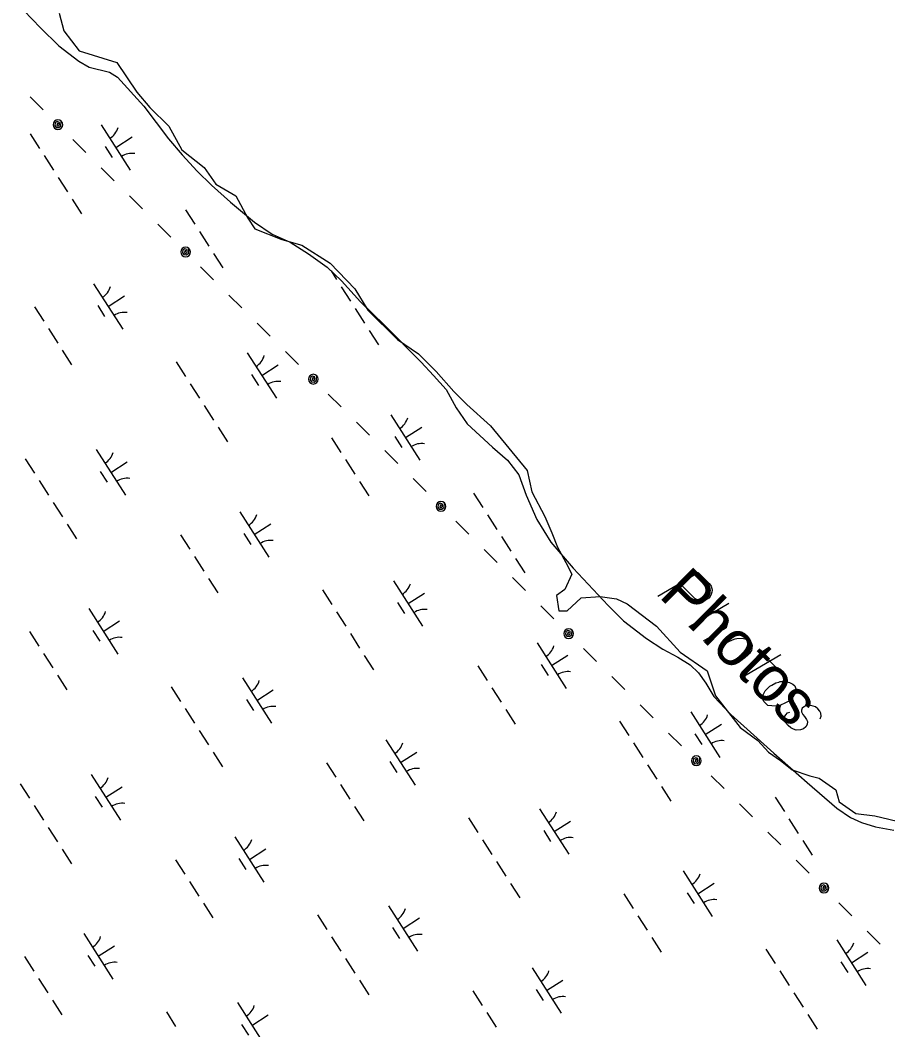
# Model space of a CAD drawing. Extents: x 3962991 to 3983549, y 181631 to 204078.
# Drawn here: x 3975105 to 3975909, y 191221 to 192156 of the extents above; entities that cross this region are included whole.
import ezdxf

# ---------------------------------------------------------------- set-up
doc = ezdxf.new("R2010")
doc.units = 0
for name, color, linetype in [('V-ANNO-MASK', 7, 'Continuous'), ('V-ANNO-MASK2', 7, 'Continuous'), ('V-RIVR-EDGE', 7, 'Continuous'), ('V-RIVR-IDEN', 7, 'Continuous'), ('V-UTIL-LINE', 7, 'Continuous'), ('V-WETL-SWMP', 7, 'Continuous')]:
    doc.layers.add(name, color=color, linetype=linetype)

msp = doc.modelspace()

# ---------------------------------------------------------------- linework, layer by layer
at = {"layer": 'V-ANNO-MASK2'}
for p, q in [((3975724.68, 191594.14), (3975762, 191616.28)), ((3975772.58, 191546.64), (3975809.91, 191568.77)), ((3975794.24, 191568.01), (3975805.51, 191556.83))]:
    msp.add_line(p, q, dxfattribs=at)
for points in [[(3975696.03, 191622.55), (3975733.59, 191644.46), (3975743.69, 191634.44), (3975744.86, 191632.81), (3975745.34, 191631.88), (3975746.05, 191629.78), (3975746.29, 191628.14), (3975746.06, 191626.5), (3975745.6, 191624.63), (3975744.44, 191622.52), (3975743.28, 191620.88), (3975741.88, 191619.94), (3975740.71, 191619.23), (3975739.31, 191618.76), (3975738.14, 191618.52), (3975736.51, 191618.28), (3975734.87, 191618.5), (3975733.7, 191618.73), (3975732.06, 191619.43), (3975730.65, 191620.36), (3975716.56, 191634.33)], [(3975746.14, 191606.86), (3975747.78, 191607.1), (3975750.11, 191607.58), (3975751.52, 191607.58), (3975752.45, 191607.59), (3975753.62, 191607.36), (3975754.56, 191606.89), (3975755.5, 191606.43), (3975756.43, 191605.97), (3975758.08, 191604.34), (3975759.02, 191602.94), (3975759.96, 191601.07), (3975760.44, 191599.67), (3975760.44, 191598.27), (3975760.22, 191596.63), (3975759.99, 191595.46), (3975759.76, 191594.76), (3975759.29, 191593.35), (3975758.6, 191592.65), (3975738.07, 191580.87)], [(3975780.86, 191581.28), (3975782.5, 191579.65), (3975783.45, 191576.85), (3975782.77, 191572.4), (3975781.84, 191571), (3975780.91, 191569.59), (3975779.98, 191568.65), (3975776.48, 191565.13), (3975773.45, 191563.48), (3975769.48, 191561.82), (3975765.74, 191560.87), (3975761.3, 191561.09), (3975757.56, 191561.54), (3975754.03, 191565.03), (3975753.09, 191566.9), (3975752.85, 191569.47), (3975753.31, 191571.34), (3975755.16, 191575.09), (3975759.35, 191579.32), (3975761.22, 191580.26), (3975765.19, 191582.38), (3975767.76, 191583.1), (3975769.16, 191583.57), (3975774.07, 191583.82), (3975777.81, 191582.91), (3975780.86, 191581.28)], [(3975821.25, 191541.23), (3975822.89, 191539.6), (3975823.84, 191536.8), (3975823.15, 191532.35), (3975822.23, 191530.94), (3975821.3, 191529.54), (3975820.36, 191528.6), (3975816.87, 191525.07), (3975813.84, 191523.42), (3975809.87, 191521.77), (3975806.13, 191520.82), (3975801.69, 191521.03), (3975797.94, 191521.49), (3975794.42, 191524.98), (3975793.48, 191526.85), (3975793.23, 191529.42), (3975793.69, 191531.29), (3975795.55, 191535.04), (3975799.74, 191539.27), (3975801.61, 191540.21), (3975805.57, 191542.33), (3975808.14, 191543.04), (3975809.55, 191543.52), (3975814.45, 191543.77), (3975818.2, 191542.85), (3975821.25, 191541.23)], [(3975846.64, 191509.06), (3975847.56, 191511.4), (3975847.08, 191514.21), (3975846.14, 191516.08), (3975844.26, 191518.41), (3975842.15, 191520.03), (3975837.93, 191521.42), (3975834.19, 191521.4), (3975831.86, 191520.46), (3975829.76, 191518.81), (3975829.06, 191517.17), (3975829.31, 191515.54), (3975829.54, 191514.84), (3975830.49, 191512.97), (3975831.9, 191511.11), (3975833.78, 191508.31), (3975834.72, 191506.44), (3975834.5, 191503.87), (3975833.34, 191501.76), (3975831.01, 191499.88), (3975828.21, 191498.93), (3975824.23, 191498.68), (3975821.66, 191499.37), (3975819.31, 191500.76), (3975816.73, 191502.86), (3975814.15, 191505.89), (3975813.2, 191508.69), (3975813.42, 191510.79), (3975814.58, 191512.9), (3975816.21, 191514.55), (3975818.32, 191515.26)]]:
    msp.add_lwpolyline(points, dxfattribs=at)
at = {"layer": 'V-RIVR-EDGE'}
msp.add_lwpolyline([(3975141.25, 192162.87), (3975145.61, 192146.49), (3975159.81, 192127.92), (3975194.76, 192117), (3975213.33, 192089.69), (3975225.34, 192075.5), (3975242.82, 192058.02), (3975254.83, 192036.18), (3975275.58, 192019.8), (3975286.5, 192004.51), (3975305.07, 191993.58), (3975315.99, 191972.83), (3975322.54, 191963), (3975347.66, 191953.18), (3975366.23, 191947.71), (3975392.44, 191931.33), (3975415.38, 191907.3), (3975427.39, 191887.65), (3975454.69, 191860.34), (3975474.35, 191847.24), (3975490.74, 191830.85), (3975507.12, 191812.29), (3975519.13, 191800.27), (3975540.97, 191780.61), (3975574.83, 191739.11), (3975579.2, 191719.45), (3975591.21, 191696.52), (3975597.77, 191681.23), (3975603.23, 191668.12), (3975610.87, 191653.92), (3975616.33, 191643), (3975609.78, 191628.81), (3975602.14, 191623.34), (3975604.32, 191609.15), (3975611.96, 191609.15), (3975625.07, 191621.16), (3975642.55, 191622.25), (3975657.84, 191620.07), (3975667.66, 191615.7), (3975694.97, 191594.95), (3975716.81, 191570.92), (3975741.93, 191553.45), (3975749.58, 191530.51), (3975772.51, 191501.02), (3975788.89, 191489.01), (3975798.72, 191478.09), (3975809.64, 191470.44), (3975820.57, 191461.71), (3975836.95, 191456.24), (3975845.69, 191454.06), (3975860.98, 191443.14), (3975864.25, 191432.22), (3975879.54, 191421.3), (3975897.02, 191419.11), (3975924.32, 191412.56)], dxfattribs=at)
at = {"layer": 'V-UTIL-LINE'}
for points in [[(3975114.22, 192085.15), (3975126.27, 192073.15)], [(3975140.06, 192059.42), (3975140.32, 192060.83), (3975139.26, 192060.34), (3975139.05, 192058.99), (3975140.2, 192058.08), (3975141.45, 192059.22), (3975141.51, 192061.57), (3975139.5, 192062.3), (3975137.39, 192061.1), (3975137.28, 192058.81), (3975138.49, 192056.93), (3975140.89, 192056.71), (3975142.94, 192058.54), (3975143.24, 192062.61), (3975141.78, 192063.58), (3975140.05, 192063.92), (3975138.33, 192063.57), (3975136.87, 192062.59), (3975135.9, 192061.13), (3975135.56, 192059.41), (3975135.91, 192057.69), (3975136.89, 192056.23), (3975138.35, 192055.26), (3975140.07, 192054.92), (3975141.79, 192055.26), (3975143.25, 192056.24), (3975144.22, 192057.7), (3975144.56, 192059.43), (3975144.22, 192061.15), (3975143.24, 192062.61)], [(3975153.9, 192045.63), (3975165.94, 192033.63)], [(3975180.11, 192019.52), (3975192.16, 192007.52)], [(3975206.33, 191993.41), (3975218.38, 191981.41)], [(3975232.55, 191967.3), (3975244.59, 191955.3)], [(3975258.39, 191941.57), (3975258.64, 191942.98), (3975257.59, 191942.5), (3975257.38, 191941.14), (3975258.52, 191940.23), (3975259.78, 191941.37), (3975259.83, 191943.72), (3975257.83, 191944.46), (3975255.72, 191943.25), (3975255.61, 191940.96), (3975256.81, 191939.08), (3975259.21, 191938.86), (3975261.27, 191940.69), (3975261.56, 191944.76), (3975260.1, 191945.73), (3975258.38, 191946.07), (3975256.66, 191945.72), (3975255.2, 191944.74), (3975254.23, 191943.28), (3975253.89, 191941.56), (3975254.23, 191939.84), (3975255.21, 191938.38), (3975256.67, 191937.41), (3975258.4, 191937.07), (3975260.12, 191937.41), (3975261.58, 191938.39), (3975262.55, 191939.85), (3975262.89, 191941.58), (3975262.54, 191943.3), (3975261.56, 191944.76)], [(3975272.22, 191927.78), (3975284.27, 191915.78)], [(3975298.44, 191901.67), (3975310.49, 191889.67)], [(3975324.66, 191875.56), (3975336.7, 191863.56)], [(3975350.87, 191849.45), (3975362.92, 191837.45)], [(3975376.71, 191823.72), (3975376.97, 191825.14), (3975375.91, 191824.65), (3975375.7, 191823.29), (3975376.85, 191822.38), (3975378.1, 191823.52), (3975378.15, 191825.87), (3975376.15, 191826.61), (3975374.04, 191825.4), (3975373.93, 191823.12), (3975375.13, 191821.23), (3975377.54, 191821.01), (3975379.59, 191822.84), (3975379.89, 191826.91), (3975378.43, 191827.88), (3975376.7, 191828.22), (3975374.98, 191827.87), (3975373.52, 191826.9), (3975372.55, 191825.43), (3975372.21, 191823.71), (3975372.56, 191821.99), (3975373.54, 191820.53), (3975375, 191819.56), (3975376.72, 191819.22), (3975378.44, 191819.57), (3975379.9, 191820.54), (3975380.87, 191822.01), (3975381.21, 191823.73), (3975380.87, 191825.45), (3975379.89, 191826.91)], [(3975390.55, 191809.93), (3975402.6, 191797.93)], [(3975416.77, 191783.82), (3975428.81, 191771.82)], [(3975442.98, 191757.71), (3975455.03, 191745.71)], [(3975469.2, 191731.6), (3975481.24, 191719.6)], [(3975495.04, 191705.87), (3975495.29, 191707.29), (3975494.24, 191706.8), (3975494.03, 191705.44), (3975495.17, 191704.53), (3975496.43, 191705.68), (3975496.48, 191708.02), (3975494.48, 191708.76), (3975492.36, 191707.55), (3975492.25, 191705.27), (3975493.46, 191703.38), (3975495.86, 191703.16), (3975497.91, 191704.99), (3975498.21, 191709.06), (3975496.75, 191710.03), (3975495.03, 191710.37), (3975493.31, 191710.03), (3975491.85, 191709.05), (3975490.88, 191707.59), (3975490.54, 191705.86), (3975490.88, 191704.14), (3975491.86, 191702.68), (3975493.32, 191701.71), (3975495.05, 191701.37), (3975496.77, 191701.72), (3975498.22, 191702.7), (3975499.2, 191704.16), (3975499.54, 191705.88), (3975499.19, 191707.6), (3975498.21, 191709.06)], [(3975508.88, 191692.08), (3975520.92, 191680.09)], [(3975535.09, 191665.97), (3975547.14, 191653.98)], [(3975561.31, 191639.86), (3975573.35, 191627.87)], [(3975587.52, 191613.75), (3975599.57, 191601.76)], [(3975613.36, 191588.02), (3975613.62, 191589.44), (3975612.56, 191588.95), (3975612.35, 191587.6), (3975613.5, 191586.68), (3975614.75, 191587.83), (3975614.8, 191590.17), (3975612.8, 191590.91), (3975610.69, 191589.71), (3975610.58, 191587.42), (3975611.78, 191585.54), (3975614.18, 191585.31), (3975616.24, 191587.15), (3975616.54, 191591.21), (3975615.08, 191592.19), (3975613.35, 191592.52), (3975611.63, 191592.18), (3975610.17, 191591.2), (3975609.2, 191589.74), (3975608.86, 191588.02), (3975609.21, 191586.29), (3975610.19, 191584.84), (3975611.65, 191583.86), (3975613.37, 191583.52), (3975615.09, 191583.87), (3975616.55, 191584.85), (3975617.52, 191586.31), (3975617.86, 191588.03), (3975617.52, 191589.76), (3975616.54, 191591.21)], [(3975627.2, 191574.23), (3975639.25, 191562.24)], [(3975653.42, 191548.12), (3975665.46, 191536.13)], [(3975679.63, 191522.01), (3975691.68, 191510.02)], [(3975705.85, 191495.9), (3975717.89, 191483.91)], [(3975731.69, 191470.18), (3975731.94, 191471.59), (3975730.88, 191471.1), (3975730.68, 191469.75), (3975731.82, 191468.84), (3975733.08, 191469.98), (3975733.13, 191472.32), (3975731.13, 191473.06), (3975729.01, 191471.86), (3975728.9, 191469.57), (3975730.11, 191467.69), (3975732.51, 191467.46), (3975734.56, 191469.3), (3975734.86, 191473.36), (3975733.4, 191474.34), (3975731.68, 191474.68), (3975729.96, 191474.33), (3975728.5, 191473.35), (3975727.53, 191471.89), (3975727.19, 191470.17), (3975727.53, 191468.45), (3975728.51, 191466.99), (3975729.97, 191466.01), (3975731.69, 191465.68), (3975733.42, 191466.02), (3975734.87, 191467), (3975735.85, 191468.46), (3975736.19, 191470.19), (3975735.84, 191471.91), (3975734.86, 191473.36)], [(3975745.53, 191456.39), (3975757.57, 191444.39)], [(3975771.74, 191430.27), (3975783.79, 191418.28)], [(3975797.96, 191404.16), (3975810, 191392.17)], [(3975824.18, 191378.05), (3975836.22, 191366.06)], [(3975850.01, 191352.33), (3975850.27, 191353.74), (3975849.21, 191353.26), (3975849, 191351.9), (3975850.15, 191350.99), (3975851.4, 191352.13), (3975851.45, 191354.48), (3975849.45, 191355.21), (3975847.34, 191354.01), (3975847.23, 191351.72), (3975848.43, 191349.84), (3975850.83, 191349.62), (3975852.89, 191351.45), (3975853.19, 191355.52), (3975851.72, 191356.49), (3975850, 191356.83), (3975848.28, 191356.48), (3975846.82, 191355.5), (3975845.85, 191354.04), (3975845.51, 191352.32), (3975845.86, 191350.6), (3975846.83, 191349.14), (3975848.3, 191348.17), (3975850.02, 191347.83), (3975851.74, 191348.17), (3975853.2, 191349.15), (3975854.17, 191350.61), (3975854.51, 191352.34), (3975854.16, 191354.06), (3975853.19, 191355.52)], [(3975863.85, 191338.54), (3975875.9, 191326.54)], [(3975890.07, 191312.43), (3975902.11, 191300.43)]]:
    msp.add_lwpolyline(points, dxfattribs=at)
at = {"layer": 'V-WETL-SWMP'}
for p, q in [((3975180.18, 192059.47), (3975207.17, 192017.38)), ((3975114.3, 192051), (3975122.94, 192037.53)), ((3975193.68, 192038.43), (3975208.83, 192048.14)), ((3975183.94, 192039.31), (3975190.42, 192029.21)), ((3975127.26, 192030.79), (3975135.89, 192017.32)), ((3975140.21, 192010.59), (3975148.84, 191997.12)), ((3975153.16, 191990.38), (3975161.8, 191976.91)), ((3975258.3, 191980.63), (3975266.94, 191967.16)), ((3975271.26, 191960.43), (3975279.89, 191946.96)), ((3975284.21, 191940.22), (3975292.84, 191926.76)), ((3975393.28, 191924.04), (3975398.41, 191916.04)), ((3975173.18, 191912.16), (3975200.16, 191870.06)), ((3975402.73, 191909.3), (3975411.37, 191895.83)), ((3975186.67, 191891.11), (3975201.82, 191900.83)), ((3975118.27, 191890.86), (3975126.91, 191877.39)), ((3975176.94, 191892), (3975183.41, 191881.9)), ((3975415.68, 191889.1), (3975424.32, 191875.63)), ((3975131.22, 191870.66), (3975139.86, 191857.19)), ((3975428.64, 191868.89), (3975437.27, 191855.42)), ((3975144.18, 191850.45), (3975152.81, 191836.98)), ((3975315.63, 191848.21), (3975342.61, 191806.11)), ((3975249.75, 191839.73), (3975258.38, 191826.26)), ((3975329.12, 191827.16), (3975344.27, 191836.87)), ((3975319.39, 191828.05), (3975325.86, 191817.94)), ((3975262.7, 191819.53), (3975271.33, 191806.06)), ((3975275.65, 191799.32), (3975284.29, 191785.85)), ((3975448.65, 191790.66), (3975475.64, 191748.57)), ((3975288.6, 191779.12), (3975297.24, 191765.65)), ((3975462.14, 191769.62), (3975477.3, 191779.33)), ((3975393.75, 191769.37), (3975402.38, 191755.9)), ((3975452.41, 191770.5), (3975458.89, 191760.4)), ((3975175.59, 191758.43), (3975202.58, 191716.34)), ((3975109.71, 191749.96), (3975118.35, 191736.49)), ((3975189.09, 191737.39), (3975204.24, 191747.1)), ((3975406.7, 191749.16), (3975415.33, 191735.69)), ((3975179.35, 191738.27), (3975185.83, 191728.17)), ((3975122.67, 191729.75), (3975131.3, 191716.28)), ((3975419.65, 191728.96), (3975428.29, 191715.49)), ((3975135.62, 191709.55), (3975144.25, 191696.08)), ((3975525.22, 191718.24), (3975533.85, 191704.77)), ((3975308.62, 191700.89), (3975335.6, 191658.8)), ((3975538.17, 191698.03), (3975546.81, 191684.56)), ((3975148.57, 191689.34), (3975157.21, 191675.87)), ((3975322.11, 191679.84), (3975337.26, 191689.56)), ((3975253.71, 191679.59), (3975262.35, 191666.12)), ((3975312.38, 191680.73), (3975318.85, 191670.63)), ((3975551.12, 191677.83), (3975559.76, 191664.36)), ((3975266.67, 191659.39), (3975275.3, 191645.92)), ((3975564.08, 191657.63), (3975572.71, 191644.16)), ((3975279.62, 191639.18), (3975288.25, 191625.72)), ((3975451.07, 191636.94), (3975478.05, 191594.85)), ((3975385.19, 191628.47), (3975393.82, 191615)), ((3975464.56, 191615.89), (3975479.71, 191625.61)), ((3975454.83, 191616.78), (3975461.3, 191606.68)), ((3975168.59, 191611.12), (3975195.57, 191569.02)), ((3975398.14, 191608.26), (3975406.78, 191594.79)), ((3975182.08, 191590.07), (3975197.23, 191599.79)), ((3975113.68, 191589.82), (3975122.32, 191576.35)), ((3975172.35, 191590.96), (3975178.82, 191580.86)), ((3975411.09, 191588.06), (3975419.73, 191574.59)), ((3975584.09, 191579.4), (3975611.08, 191537.3)), ((3975126.63, 191569.62), (3975135.27, 191556.15)), ((3975424.05, 191567.85), (3975432.68, 191554.38)), ((3975597.58, 191558.35), (3975612.74, 191568.07)), ((3975529.19, 191558.1), (3975537.82, 191544.63)), ((3975587.85, 191559.24), (3975594.33, 191549.14)), ((3975139.59, 191549.41), (3975148.22, 191535.94)), ((3975311.04, 191547.17), (3975338.02, 191505.07)), ((3975245.16, 191538.69), (3975253.79, 191525.22)), ((3975324.53, 191526.12), (3975339.68, 191535.83)), ((3975542.14, 191537.9), (3975550.77, 191524.43)), ((3975314.79, 191527.01), (3975321.27, 191516.9)), ((3975258.11, 191518.49), (3975266.74, 191505.02)), ((3975555.09, 191517.69), (3975563.73, 191504.22)), ((3975726.54, 191515.45), (3975753.53, 191473.35)), ((3975660.66, 191506.97), (3975669.3, 191493.5)), ((3975740.03, 191494.4), (3975755.19, 191504.12)), ((3975271.06, 191498.28), (3975279.7, 191484.81)), ((3975730.3, 191495.29), (3975736.78, 191485.19)), ((3975444.06, 191489.62), (3975471.05, 191447.53)), ((3975673.61, 191486.77), (3975682.25, 191473.3)), ((3975284.01, 191478.08), (3975292.65, 191464.61)), ((3975457.55, 191468.58), (3975472.71, 191478.29)), ((3975389.15, 191468.33), (3975397.79, 191454.86)), ((3975447.82, 191469.46), (3975454.3, 191459.36)), ((3975686.57, 191466.56), (3975695.2, 191453.09)), ((3975171, 191457.39), (3975197.99, 191415.3)), ((3975105.12, 191448.92), (3975113.76, 191435.45)), ((3975402.11, 191448.12), (3975410.74, 191434.65)), ((3975184.5, 191436.35), (3975199.65, 191446.06)), ((3975699.52, 191446.36), (3975708.15, 191432.89)), ((3975118.08, 191428.71), (3975126.71, 191415.24)), ((3975174.76, 191437.23), (3975181.24, 191427.13)), ((3975804.66, 191436.61), (3975813.3, 191423.14)), ((3975415.06, 191427.92), (3975423.7, 191414.45)), ((3975586.51, 191425.67), (3975613.49, 191383.58)), ((3975520.63, 191417.2), (3975529.26, 191403.73)), ((3975600, 191404.63), (3975615.16, 191414.34)), ((3975817.61, 191416.4), (3975826.25, 191402.93)), ((3975131.03, 191408.51), (3975139.66, 191395.04)), ((3975590.27, 191405.51), (3975596.74, 191395.41)), ((3975304.03, 191399.85), (3975331.01, 191357.76)), ((3975533.58, 191396.99), (3975542.22, 191383.52)), ((3975830.57, 191396.2), (3975839.2, 191382.73)), ((3975143.98, 191388.3), (3975152.62, 191374.84)), ((3975317.52, 191378.8), (3975332.67, 191388.52)), ((3975249.12, 191378.55), (3975257.76, 191365.08)), ((3975307.79, 191379.69), (3975314.26, 191369.59)), ((3975546.53, 191376.79), (3975555.17, 191363.32)), ((3975719.53, 191368.13), (3975746.52, 191326.04)), ((3975262.08, 191358.35), (3975270.71, 191344.88)), ((3975559.49, 191356.59), (3975568.12, 191343.12)), ((3975733.03, 191347.08), (3975748.18, 191356.8)), ((3975664.63, 191346.83), (3975673.26, 191333.36)), ((3975723.29, 191347.97), (3975729.77, 191337.87)), ((3975275.03, 191338.14), (3975283.66, 191324.68)), ((3975446.48, 191335.9), (3975473.46, 191293.81)), ((3975380.6, 191327.43), (3975389.23, 191313.96)), ((3975677.58, 191326.63), (3975686.22, 191313.16)), ((3975459.97, 191314.85), (3975475.12, 191324.57)), ((3975164, 191310.08), (3975190.98, 191267.98)), ((3975393.55, 191307.22), (3975402.19, 191293.75)), ((3975450.24, 191315.74), (3975456.71, 191305.64)), ((3975177.49, 191289.03), (3975192.64, 191298.75)), ((3975690.53, 191306.43), (3975699.17, 191292.96)), ((3975861.98, 191304.18), (3975888.97, 191262.09)), ((3975109.09, 191288.78), (3975117.73, 191275.31)), ((3975167.76, 191289.92), (3975174.23, 191279.82)), ((3975796.1, 191295.71), (3975804.74, 191282.24)), ((3975875.48, 191283.13), (3975890.63, 191292.85)), ((3975406.5, 191287.02), (3975415.14, 191273.55)), ((3975865.74, 191284.02), (3975872.22, 191273.92)), ((3975579.5, 191278.36), (3975606.49, 191236.27)), ((3975809.05, 191275.5), (3975817.69, 191262.03)), ((3975122.04, 191268.58), (3975130.68, 191255.11)), ((3975419.46, 191266.81), (3975428.09, 191253.34)), ((3975592.99, 191257.31), (3975608.15, 191267.03)), ((3975524.6, 191257.06), (3975533.23, 191243.59)), ((3975583.26, 191258.2), (3975589.74, 191248.1)), ((3975822.01, 191255.3), (3975830.64, 191241.83)), ((3975135, 191248.37), (3975143.63, 191234.9)), ((3975306.45, 191246.13), (3975333.43, 191204.03)), ((3975240.57, 191237.65), (3975249.2, 191224.18)), ((3975319.94, 191225.08), (3975335.09, 191234.79)), ((3975537.55, 191236.86), (3975546.18, 191223.39)), ((3975834.96, 191235.09), (3975843.6, 191221.62)), ((3975310.2, 191225.97), (3975316.68, 191215.86))]:
    msp.add_line(p, q, dxfattribs=at)
msp.add_lwpolyline([(3975108.61, 192165.37), (3975123.91, 192149.23), (3975141.03, 192132.51), (3975159.33, 192118.22), (3975169.06, 192112.89), (3975187.85, 192108.27), (3975195.16, 192103.52), (3975219.77, 192076.49), (3975242.53, 192046.22), (3975255.27, 192031.58), (3975269.21, 192016.38), (3975282.51, 192003.53), (3975300.02, 191987.79), (3975322.35, 191969.16), (3975338.59, 191958.15), (3975355.36, 191950.72), (3975372.2, 191939.72), (3975389.65, 191927.55), (3975402.95, 191914.7), (3975420.53, 191895.4), (3975442.9, 191873.8), (3975476.79, 191839.32), (3975488.3, 191827.04), (3975499.82, 191814.17), (3975509.04, 191797.09), (3975519.4, 191782.41), (3975542.96, 191760.83), (3975556.85, 191748.6), (3975567.19, 191735.11), (3975574.06, 191716.21), (3975583.96, 191693.79), (3975596.82, 191672.62), (3975617.45, 191648.61), (3975649.92, 191613.99), (3975664.19, 191599.98), (3975685.52, 191583.35), (3975700.79, 191573.63), (3975714.6, 191566.15), (3975726.01, 191559.22), (3975733.87, 191551.63), (3975740.58, 191542.24), (3975747.93, 191529.88), (3975763.68, 191512.92), (3975781.8, 191496.6), (3975803.53, 191477.36), (3975834.44, 191450.21), (3975861.97, 191426.32), (3975874.6, 191417.62), (3975884.79, 191413.05), (3975897.93, 191409.12), (3975914.63, 191405.84)], dxfattribs=at)
for centre, start, end in [((3975178.97, 192061.81), 301.89187, 343.43553), ((3975208.78, 192015.3), 81.89186, 123.43552), ((3975171.96, 191914.49), 301.89187, 343.43553), ((3975201.78, 191867.99), 81.89186, 123.43552), ((3975314.41, 191850.54), 301.89187, 343.43553), ((3975344.23, 191804.03), 81.89186, 123.43552), ((3975447.44, 191793), 301.89187, 343.43553), ((3975477.25, 191746.49), 81.89186, 123.43552), ((3975174.38, 191760.77), 301.89187, 343.43553), ((3975204.19, 191714.26), 81.89186, 123.43552), ((3975307.4, 191703.23), 301.89187, 343.43553), ((3975337.22, 191656.72), 81.89186, 123.43552), ((3975449.85, 191639.27), 301.89187, 343.43553), ((3975167.37, 191613.45), 301.89187, 343.43553), ((3975479.67, 191592.77), 81.89186, 123.43552), ((3975197.19, 191566.95), 81.89186, 123.43552), ((3975582.88, 191581.73), 301.89187, 343.43553), ((3975612.69, 191535.23), 81.89186, 123.43552), ((3975309.82, 191549.5), 301.89187, 343.43553), ((3975339.64, 191502.99), 81.89186, 123.43552), ((3975725.33, 191517.78), 301.89187, 343.43553), ((3975442.85, 191491.96), 301.89187, 343.43553), ((3975755.14, 191471.28), 81.89186, 123.43552), ((3975472.66, 191445.45), 81.89186, 123.43552), ((3975169.79, 191459.73), 301.89187, 343.43553), ((3975199.6, 191413.22), 81.89186, 123.43552), ((3975585.29, 191428.01), 301.89187, 343.43553), ((3975302.81, 191402.19), 301.89187, 343.43553), ((3975615.11, 191381.5), 81.89186, 123.43552), ((3975332.63, 191355.68), 81.89186, 123.43552), ((3975718.32, 191370.47), 301.89187, 343.43553), ((3975748.13, 191323.96), 81.89186, 123.43552), ((3975445.26, 191338.23), 301.89187, 343.43553), ((3975162.78, 191312.41), 301.89187, 343.43553), ((3975475.08, 191291.73), 81.89186, 123.43552), ((3975860.77, 191306.52), 301.89187, 343.43553), ((3975192.6, 191265.91), 81.89186, 123.43552), ((3975578.29, 191280.69), 301.89187, 343.43553), ((3975890.58, 191260.01), 81.89186, 123.43552), ((3975608.1, 191234.19), 81.89186, 123.43552), ((3975305.23, 191248.46), 301.89187, 343.43553)]:
    msp.add_arc(centre, 17.62, start, end, dxfattribs=at)

# ---------------------------------------------------------------- texts
at = {"layer": 'V-ANNO-MASK'}
msp.add_text('Photos', height=42, rotation=315.23901, dxfattribs=at).set_placement((3975696.03, 191622.55))
at = {"layer": 'V-RIVR-IDEN'}
msp.add_text('Photos', height=42, rotation=315.23901, dxfattribs=at).set_placement((3975696.03, 191622.55))

doc.saveas('drawing.dxf')
